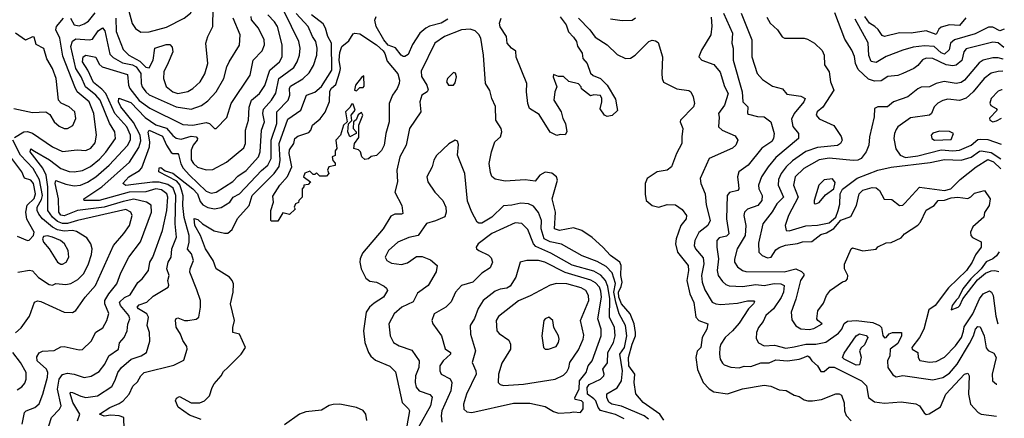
# Model space of a CAD drawing. Extents: x 1552294 to 1694791, y 811929 to 917222.
# Tile 632 of 643: x 1688189 to 1694083, y 893100 to 895486. Entities that reach past the tile are written whole.
import ezdxf

# ---------------------------------------------------------------- set-up
doc = ezdxf.new("R2010")
doc.units = 0

msp = doc.modelspace()

# ---------------------------------------------------------------- linework, layer by layer
at = {"layer": '0CON10XD'}
for points in [[(1688915, 895412.5), (1688965, 895413.8), (1689068, 895442), (1689173.9, 895496.1), (1689212.5, 895525), (1689275, 895641.4), (1689290.8, 895685), (1689296.5, 895725), (1689285.4, 895745.4), (1689215, 895786.4), (1689175, 895795.3), (1689048, 895765), (1688946.2, 895715), (1688912.6, 895707.4), (1688886.4, 895693.6), (1688857.5, 895645), (1688839.1, 895595), (1688839.7, 895545), (1688863.3, 895463.3), (1688883.2, 895433.2), (1688915, 895412.5)], [(1688364, 893055), (1688379.7, 893105), (1688427.7, 893155), (1688437.2, 893175), (1688415.4, 893275), (1688424.6, 893335.3), (1688445, 893362.5), (1688475, 893370), (1688516.2, 893365), (1688575, 893344.6), (1688617.8, 893352.2), (1688665, 893381.1), (1688698.5, 893425), (1688722.1, 893475), (1688780, 893515), (1688787.3, 893552.7), (1688815, 893584.3), (1688832.5, 893625), (1688837, 893663), (1688848.7, 893695), (1688843.4, 893715), (1688792.4, 893775), (1688787.2, 893795), (1688817.2, 893822.8), (1688851, 893839), (1688896.2, 893913.8), (1688922.5, 893935), (1688960.9, 893985), (1688968, 894035), (1688985.2, 894064.8), (1689044.4, 894225.6), (1689070, 894345), (1689075.4, 894425), (1689069.4, 894445), (1689038.9, 894468.9), (1689005, 894473.6), (1688945, 894456.7), (1688845, 894453.2), (1688665, 894404.4), (1688583.5, 894403.5), (1688574.2, 894405), (1688572.3, 894415), (1688680.8, 894485), (1688846.6, 894633.4), (1688901.5, 894721.5), (1688915, 894761.2), (1688909.7, 894795), (1688871.1, 894871.1), (1688794.5, 894965), (1688781, 894995), (1688782.7, 895017.3), (1688855, 894990.3), (1688940.6, 894900.6), (1689005, 894857.2), (1689067.6, 894837.6), (1689105, 894792.3), (1689126.5, 894776.5), (1689155, 894770.4), (1689215, 894788.9), (1689245.5, 894785), (1689253.3, 894775), (1689251.4, 894765), (1689228.4, 894735), (1689214.7, 894704.7), (1689215, 894647.1), (1689229.7, 894625), (1689254.5, 894604.5), (1689305, 894588.2), (1689345, 894590), (1689426.6, 894633.4), (1689530.8, 894719.3), (1689540, 894745), (1689541.7, 894825), (1689559.1, 894885), (1689563.2, 894963.2), (1689576, 895004), (1689625, 895045.4), (1689657.4, 895092.6), (1689686.7, 895185), (1689745.3, 895235), (1689760.6, 895265), (1689760.3, 895335), (1689732, 895445), (1689715, 895473.4), (1689674.2, 895515)], [(1688535.4, 893085), (1688549.6, 893125), (1688507.8, 893195), (1688490.8, 893249.2), (1688493.5, 893256.5), (1688505, 893255.3), (1688555, 893232.1), (1688585, 893225.9), (1688655, 893234.1), (1688740, 893290), (1688761, 893329), (1688777.5, 893375), (1688798.6, 893405), (1688856.2, 893455), (1688915.5, 893475), (1688947.3, 893495), (1688968.3, 893561.7), (1688966.2, 893613.8), (1688952.8, 893655), (1688960, 893705), (1688950, 893725), (1688900.9, 893755), (1688893.3, 893766.7), (1688905, 893780), (1688950.8, 893795), (1688988.8, 893831.2), (1689077.8, 893885), (1689082.7, 893897.3), (1689075.2, 893925), (1689084.7, 893955), (1689069.7, 893995), (1689078.9, 894035), (1689095.3, 894065), (1689100.3, 894115), (1689128, 894185), (1689120.5, 894265), (1689123.3, 894435), (1689107.5, 894477.5), (1689075, 894500.6), (1689025, 894513.9), (1688985, 894514.6), (1688870, 894500), (1688824, 894494), (1688806.2, 894505), (1688843.1, 894545), (1688907.1, 894582.9), (1688921, 894599), (1688965.8, 894725), (1688967.6, 894755), (1688957.7, 894812.3), (1688965, 894824.5), (1689045, 894788.5), (1689067.5, 894735), (1689095, 894692.3), (1689105, 894684.7), (1689135, 894686), (1689140, 894680), (1689153.6, 894623.6), (1689168.3, 894598.3), (1689205.2, 894555), (1689305, 894460.9), (1689335, 894448.4), (1689365, 894454.2), (1689465, 894518.9), (1689495, 894549), (1689545, 894584.3), (1689618.3, 894665), (1689629.4, 894695), (1689635.8, 894825), (1689655.2, 894875), (1689645.2, 894925), (1689649.2, 894950.8), (1689696.5, 895005), (1689722.4, 895047.6), (1689739.8, 895135), (1689829.5, 895200.5), (1689850.8, 895235), (1689864.2, 895275), (1689868.1, 895315), (1689860.8, 895355), (1689772, 895535)], [(1688492.4, 895495), (1688515.5, 895455), (1688545, 895450.4), (1688575, 895460.9), (1688602, 895478), (1688641.6, 895528.4)], [(1688814.5, 893035), (1688812.9, 893105), (1688785, 893115.8), (1688735, 893118.9), (1688695, 893113.8), (1688666.7, 893125), (1688728.5, 893165), (1688785, 893188.2), (1688809.1, 893205), (1688843.6, 893245), (1688866.2, 893293.8), (1688895, 893319.2), (1688914.3, 893355), (1688934, 893375), (1689112, 893418), (1689172, 893448), (1689190.9, 893515), (1689190, 893530), (1689165.3, 893565.3), (1689152.1, 893605), (1689125.6, 893645.6), (1689121.9, 893688.1), (1689125, 893697.5), (1689135, 893700.9), (1689175, 893685.5), (1689195, 893685.5), (1689245, 893693.3), (1689260.6, 893705), (1689271.9, 893765), (1689271.1, 893805), (1689248.9, 893868.9), (1689207.7, 893975), (1689208.9, 893995), (1689229.4, 894045), (1689216.8, 894085), (1689192.9, 894112.9), (1689204.1, 894155), (1689203.3, 894195), (1689172.9, 894302.9), (1689165.7, 894375), (1689167.1, 894432.9), (1689158, 894468), (1689147.3, 894497.3), (1689129.9, 894519.9), (1689021.9, 894575), (1689025, 894600), (1689035, 894601.2), (1689060.8, 894580.8), (1689105, 894568.2), (1689225, 894473.4), (1689252.7, 894445), (1689268.7, 894398.7), (1689285, 894377.6), (1689315, 894362.3), (1689355.9, 894354.1), (1689395, 894361.4), (1689446.2, 894393.9), (1689466.8, 894423.2), (1689504.6, 894445), (1689637.1, 894582.9), (1689673.6, 894616.4), (1689694.8, 894655), (1689695.4, 894765), (1689727.6, 894865), (1689728, 894935), (1689796.2, 895005), (1689805.7, 895035), (1689804.1, 895075), (1689811.1, 895088.9), (1689885, 895131.6), (1689922.4, 895167.6), (1689947.4, 895212.6), (1689967.2, 895275), (1689969.8, 895315), (1689961.1, 895355), (1689941.9, 895385), (1689916.3, 895446.3), (1689845, 895522.9)], [(1688764.1, 895495), (1688767, 895415), (1688808.2, 895308.2), (1688843.1, 895273.1), (1688908, 895238), (1688945, 895203.1), (1688965, 895197.7), (1688988.7, 895245), (1688998.1, 895315), (1689065, 895337.5), (1689087.3, 895337.3), (1689101.2, 895321.2), (1689105.5, 895295), (1689078.9, 895228.9), (1689052.4, 895175), (1689049.3, 895135), (1689066.9, 895086.9), (1689105, 895054.8), (1689135, 895044.3), (1689195, 895057.6), (1689225.9, 895074.1), (1689269.6, 895115), (1689296.7, 895163.3), (1689314.7, 895225), (1689302.5, 895345), (1689314.5, 895385), (1689344.7, 895445.3), (1689348.1, 895555)], [(1689275, 893093.1), (1689205, 893119.2), (1689138.1, 893168.1), (1689122.5, 893205), (1689128.3, 893221.7), (1689145, 893230.4), (1689215, 893192.7), (1689267.1, 893192.9), (1689295, 893204.3), (1689325.6, 893235), (1689340.5, 893285), (1689354.1, 893305.9), (1689395.4, 893354.6), (1689409.1, 893380.9), (1689436, 893405), (1689515, 893484), (1689540, 893525), (1689504.3, 893604.3), (1689464.3, 893614.3), (1689464.6, 893645), (1689474.4, 893685), (1689450.4, 893785), (1689466.7, 893855), (1689469.4, 893905), (1689461.9, 893925), (1689444.3, 893945), (1689365, 893995.8), (1689346.4, 894045), (1689300.7, 894115), (1689270.8, 894195), (1689237.6, 894255), (1689234.1, 894295.9), (1689255, 894290.6), (1689282.5, 894265), (1689352.8, 894222.8), (1689415, 894208), (1689435, 894208.8), (1689460.1, 894229.9), (1689493.5, 894296.5), (1689562.4, 894375), (1689580.2, 894435), (1689663.4, 894516.6), (1689712.8, 894565), (1689743.1, 894606.9), (1689749, 894645), (1689741.8, 894745), (1689795, 894891.8), (1689872.7, 894945), (1689905, 895034.6), (1689955, 895052.8), (1689995, 895086.3), (1690057.2, 895185), (1690055.8, 895345), (1690032.8, 895385), (1690020.2, 895435), (1690005, 895461.6), (1689936.5, 895515)], [(1692401.4, 895525), (1692456.5, 895405), (1692452, 895345), (1692459.4, 895315), (1692459.5, 895245), (1692513.5, 895055), (1692516.9, 894995), (1692547.8, 894965), (1692545.7, 894925.7), (1692550.9, 894920.9), (1692605, 894907.3), (1692645, 894904.5), (1692685.4, 894875.4), (1692704.6, 894805), (1692701.3, 894775), (1692692.2, 894757.7), (1692632.2, 894717.8), (1692549.1, 894615), (1692494.5, 894575), (1692486.4, 894545), (1692491.4, 894495), (1692492.9, 894475), (1692487.5, 894465), (1692438.5, 894451.5), (1692424.6, 894435), (1692419.2, 894295), (1692434, 894205), (1692419.2, 894190.8), (1692375, 894180.4), (1692362.3, 894165), (1692361.2, 894125), (1692371, 894055), (1692363.8, 893985), (1692370.8, 893955), (1692395, 893919.2), (1692415, 893902), (1692435, 893894.2), (1692515, 893889.5), (1692595, 893902), (1692645, 893895.2), (1692705, 893907.5), (1692745.2, 893905.2), (1692764.4, 893895), (1692761.9, 893855), (1692746.8, 893823.2), (1692700.3, 893755), (1692655.4, 893715), (1692639.7, 893680.3), (1692612.4, 893645), (1692600, 893615), (1692598.3, 893578.3), (1692611.7, 893551.7), (1692644.7, 893534.7), (1692707.8, 893537.8), (1692775, 893521.2), (1692825, 893529.1), (1692895, 893544.8), (1692955.2, 893544.8), (1693015, 893555.9), (1693089.9, 893610.1), (1693110, 893635), (1693125, 893668.9), (1693145, 893682.7), (1693196.1, 893686.1), (1693295, 893673.3), (1693335, 893656.7), (1693348.2, 893645), (1693356.6, 893596.6), (1693365, 893583.1), (1693375, 893583.3), (1693394.4, 893605.6), (1693414.2, 893615), (1693468.1, 893615), (1693467.6, 893595), (1693445, 893549.1), (1693398.6, 893515), (1693397.3, 893475), (1693383.1, 893445), (1693386.2, 893405), (1693415, 893360.6), (1693435, 893349.1), (1693475, 893356.2), (1693655, 893331.4), (1693715, 893343.9), (1693755, 893371.4), (1693800.2, 893425), (1693875, 893548.7), (1693898.5, 893595), (1693909.7, 893635), (1693925, 893649.2), (1693937.2, 893647.2), (1693962.1, 893595), (1693973.3, 893523.3), (1693986.7, 893506.7), (1694020.6, 893490.6), (1694033.5, 893465), (1694010.4, 893365), (1694012.9, 893325), (1694036.7, 893305), (1694038.4, 893304.7)], [(1692507.5, 895525), (1692570.9, 895365), (1692572.3, 895265), (1692604.1, 895164.1), (1692635, 895127.8), (1692695, 895087.8), (1692755, 895072.9), (1692780.4, 895040.4), (1692865, 895029.3), (1692890, 895015), (1692882, 894995), (1692825.2, 894925), (1692808.9, 894891.1), (1692817.6, 894847.6), (1692850, 894805), (1692850.5, 894775), (1692715, 894660.9), (1692668.6, 894605), (1692629.7, 894545), (1692611.6, 894495), (1692614.1, 894475), (1692633.8, 894433.8), (1692631.1, 894405), (1692607.1, 894375), (1692545, 894352.4), (1692527.2, 894335), (1692522.8, 894315), (1692534.8, 894255), (1692530.9, 894195), (1692483.6, 894115), (1692466.8, 894053.2), (1692468.7, 894035), (1692485, 894007.9), (1692515, 893985.9), (1692535, 893979.5), (1692765, 893976.6), (1692835, 893995.7), (1692869, 893979), (1692881.8, 893965), (1692882.5, 893955), (1692863.2, 893925), (1692835.8, 893814.2), (1692806.5, 893735), (1692810.7, 893690.7), (1692833.9, 893653.9), (1692865, 893636.2), (1692915, 893631.9), (1692941.9, 893638.1), (1692993.3, 893665), (1692966, 893685), (1692961.4, 893695), (1692965.7, 893744.3), (1692999.5, 893790.5), (1693018.8, 893835), (1693041.8, 893868.2), (1693115, 893917.1), (1693135, 893924.2), (1693144.2, 893935), (1693145.6, 893955), (1693126.5, 893995), (1693126.2, 894023.8), (1693166.2, 894115), (1693175, 894120), (1693235, 894102.5), (1693315, 894113.3), (1693325, 894126.2), (1693375, 894150), (1693405, 894152.9), (1693465, 894181.4), (1693484.7, 894205.3), (1693565, 894256.6), (1693581.7, 894275), (1693615, 894346.4), (1693662.5, 894375), (1693687.5, 894405), (1693725, 894405.6), (1693765, 894419.5), (1693803.8, 894423.8), (1693865, 894416.2), (1693882.9, 894427.1), (1693905, 894447.5), (1693965, 894463.3), (1693998.8, 894415), (1693992, 894375), (1693965, 894332.5), (1693960, 894305), (1693894.4, 894245.6), (1693880, 894215), (1693882, 894195), (1693893, 894183), (1693945, 894156.7), (1693943.8, 894125), (1693910.4, 894079.6), (1693891.2, 894035), (1693855.6, 893985), (1693748.4, 893881.6), (1693669.3, 893775), (1693631, 893749), (1693601.9, 893635), (1693575.5, 893584.5), (1693529.1, 893525), (1693530.6, 893515), (1693564.7, 893494.7), (1693566.4, 893465), (1693576.7, 893446.7), (1693635, 893435.7), (1693675, 893441.2), (1693725, 893466.7), (1693790.5, 893535), (1693826.9, 893585), (1693838.1, 893621.9), (1693842.9, 893647.1), (1693894.1, 893725), (1693935, 893815.5), (1693956.2, 893845), (1693993.3, 893863.3), (1694006.1, 893856.1), (1694015.8, 893835.8), (1694031, 893711), (1694044, 893666.9)], [(1694078.9, 895320), (1694045, 895347.5), (1694015, 895352.6), (1693855, 895311.8), (1693840, 895295), (1693827.7, 895242.3), (1693795, 895213.3), (1693775, 895210.2), (1693735, 895216.1), (1693655, 895254.8), (1693615, 895256.7), (1693593.2, 895246.8), (1693565, 895212.9), (1693540.8, 895195), (1693476, 895165), (1693445, 895152.9), (1693385, 895146.2), (1693345, 895119.7), (1693305, 895117.6), (1693270.7, 895130.7), (1693208, 895188), (1693191.3, 895225), (1693185.9, 895265.9), (1693170.5, 895305), (1693129.1, 895369.1), (1693067.4, 895527.4)], [(1688158.4, 894781.6), (1688215, 894814.2), (1688235, 894817.3), (1688266.9, 894806.9), (1688385, 894725.7), (1688445, 894697.8), (1688533.4, 894706.6), (1688585, 894704), (1688615, 894716.8), (1688640.6, 894749.4), (1688649.5, 894795), (1688633.8, 894925), (1688605, 894994.7), (1688534.2, 895054.2), (1688519, 895085), (1688448.2, 895268.2), (1688430.3, 895375), (1688406.2, 895425), (1688409.5, 895445), (1688451.8, 895495)], [(1688165, 893611.8), (1688198.1, 893641.9), (1688247.8, 893712.2), (1688278, 893795), (1688295, 893802.9), (1688315, 893799.1), (1688455, 893735.4), (1688505, 893732.9), (1688525, 893745.7), (1688580.7, 893825), (1688643.1, 893895), (1688750.9, 894135), (1688813.5, 894206.5), (1688846.6, 894255), (1688863.1, 894315), (1688854.5, 894335), (1688825, 894350.7), (1688535, 894285.4), (1688475, 894266.6), (1688445, 894266.3), (1688415, 894277.9), (1688386, 894305), (1688358, 894345), (1688357.3, 894485), (1688347.4, 894555), (1688327.7, 894597.7), (1688252.4, 894695), (1688255, 894714.2), (1688278.8, 894698.8), (1688367.4, 894647.4), (1688435.2, 894595.2), (1688485, 894578.3), (1688515, 894575.6), (1688565, 894583.4), (1688612.3, 894607.7), (1688667.6, 894652.4), (1688705, 894694.2), (1688762.2, 894775), (1688759.7, 894815), (1688727.8, 894867.8), (1688670.2, 895005), (1688645.1, 895035.1), (1688584.1, 895084.1), (1688557.1, 895145), (1688525.4, 895195), (1688494.9, 895325), (1688505, 895357.7), (1688525, 895371), (1688605, 895366.6), (1688625, 895370.8), (1688659.8, 895420.2), (1688685, 895437.7), (1688699.2, 895419.2), (1688729.6, 895279.6), (1688749.7, 895259.7), (1688805, 895228.4), (1688865, 895216.1), (1688885.6, 895205), (1688914.5, 895165), (1688916.8, 895105), (1688923.3, 895085), (1688945, 895053.8), (1688965, 895037.1), (1689125.2, 894965.2), (1689215, 894950), (1689277.3, 894972.7), (1689315, 895000.9), (1689366.1, 895055), (1689412.1, 895135), (1689429.1, 895205), (1689442.5, 895235), (1689505.9, 895334.1), (1689508, 895395), (1689466.7, 895495)], [(1688807.8, 894397.8), (1688695, 894363.8), (1688535, 894344.8), (1688455, 894312.7), (1688435, 894316.4), (1688423.9, 894335), (1688421, 894415), (1688400.8, 894505), (1688405, 894523.6), (1688465, 894501.5), (1688515, 894491.5), (1688553.8, 894496.2), (1688595, 894513.8), (1688645, 894546.4), (1688725, 894614.8), (1688835, 894732.9), (1688852.2, 894767.8), (1688852.4, 894795), (1688830.5, 894845), (1688758.7, 894925), (1688705, 895043.9), (1688681.5, 895071.5), (1688631, 895111), (1688596.6, 895185), (1688565.8, 895235), (1688569.7, 895265), (1688585, 895273.1), (1688645, 895261.2), (1688665, 895220.5), (1688683.1, 895205), (1688835, 895158.8), (1688839.6, 895095), (1688849.1, 895075), (1688905, 895003.4), (1688967.6, 894957.6), (1689165, 894859.4), (1689225, 894855.5), (1689305, 894871.2), (1689324.5, 894864.5), (1689355, 894835.6), (1689365, 894835.6), (1689429.7, 894900.3), (1689454.4, 894985.6), (1689569.2, 895155), (1689587.5, 895245), (1689640.5, 895300.5), (1689654.1, 895335), (1689652.9, 895365), (1689618.4, 895435), (1689577.2, 895485), (1689575.3, 895505)], [(1690751, 895489), (1690711.8, 895465), (1690643, 895447), (1690619.4, 895435), (1690585, 895406.7), (1690541.4, 895338.6), (1690515, 895277.1), (1690495, 895265.6), (1690485, 895266.9), (1690471.9, 895275), (1690438.2, 895318.2), (1690394.7, 895334.7), (1690368.9, 895365), (1690322.5, 895445), (1690315.8, 895484.2), (1690322.5, 895505)], [(1691425, 895504.2), (1691459.2, 895455), (1691473.8, 895413.8), (1691505, 895382.5), (1691522.5, 895355), (1691528.3, 895328.3), (1691555, 895286.2), (1691560, 895255), (1691586.7, 895225), (1691606.8, 895166.8), (1691621.7, 895151.7), (1691666.2, 895135), (1691706.2, 895095), (1691755, 895010), (1691762.5, 894965), (1691767, 894943), (1691735, 894912.5), (1691705, 894907.5), (1691690, 894915), (1691663.6, 894953.6), (1691673.3, 894995), (1691673.3, 895015), (1691665, 895032.5), (1691625, 895037.5), (1691605, 895030), (1691551.7, 895071.7), (1691550, 895085), (1691535, 895102.5), (1691476.4, 895116.4), (1691445, 895146.2), (1691415, 895146.7), (1691385, 895157.5), (1691383.3, 895145), (1691404, 895085), (1691392.5, 895055), (1691386.7, 895005), (1691430, 894935), (1691440, 894895), (1691456.7, 894865), (1691463.3, 894815), (1691455, 894797.5), (1691425, 894800), (1691405, 894793.8), (1691365, 894814), (1691299.1, 894919.1), (1691240, 894955), (1691230, 894985), (1691222.5, 895055), (1691224, 895105), (1691161.7, 895261.7), (1691158.8, 895298.8), (1691133.8, 895315), (1691107.5, 895345), (1691103.3, 895385), (1691065, 895443.8), (1691061.5, 895465), (1691071.1, 895495)], [(1691533.3, 895495), (1691601.6, 895425), (1691632.8, 895382.8), (1691705, 895335.5), (1691765, 895278.5), (1691815, 895253.5), (1691845, 895257.1), (1691872.5, 895275), (1691955, 895355.8), (1691975.9, 895364.1), (1691995, 895360.8), (1692010.3, 895350.3), (1692035.8, 895264.2), (1692032.5, 895165), (1692034.2, 895135), (1692042.7, 895112.7), (1692121.8, 895071.8), (1692195, 895062.5), (1692206.2, 895055), (1692220, 895025), (1692227.5, 894985), (1692222.5, 894965), (1692144.4, 894885), (1692143.1, 894875), (1692159.2, 894835), (1692151.9, 894785), (1692152, 894745), (1692120, 894685), (1692090, 894605), (1692065, 894585.4), (1692005, 894576.6), (1691944.4, 894535.6), (1691933.3, 894506.7), (1691932.4, 894442.4), (1691939.1, 894405), (1691974.6, 894375), (1692015, 894364.1), (1692065, 894379.5), (1692115, 894378.1), (1692155, 894350.7), (1692180.5, 894315), (1692178.4, 894295), (1692146.4, 894255), (1692117.6, 894175), (1692113.7, 894145), (1692126.5, 894095), (1692190.6, 894015), (1692192.9, 893985), (1692182.1, 893925), (1692201.1, 893845), (1692224.4, 893794.4), (1692236.3, 893706.4), (1692255, 893686.2), (1692308.9, 893665), (1692302.5, 893635), (1692274.7, 893585), (1692266.8, 893525), (1692245, 893502), (1692236.2, 893465), (1692247.1, 893392.9), (1692279.3, 893315), (1692316, 893276), (1692345, 893258), (1692425, 893246.7), (1692515, 893276.9), (1692645, 893299.5), (1692685, 893292.5), (1692735, 893271.5), (1692776.2, 893266.2), (1692825, 893239.4), (1692855, 893231.1), (1692885, 893210.9), (1692906, 893206), (1692935, 893204.1), (1692987.9, 893212.1), (1693075, 893246.7), (1693095, 893246.7), (1693108.3, 893238.3), (1693125, 893192.5), (1693126.7, 893145), (1693136.6, 893116.6), (1693165.8, 893085)], [(1691725, 895492.1), (1691795, 895481.5), (1691855, 895483.8), (1691875, 895496.7)], [(1692327.8, 895502.2), (1692333, 895447), (1692326.6, 895395), (1692270.9, 895305), (1692254.5, 895264.5), (1692272, 895245), (1692345, 895217.9), (1692382.4, 895172.4), (1692407.5, 895087.5), (1692429.7, 895045), (1692408.3, 894975), (1692372, 894925), (1692376.3, 894903.7), (1692372.9, 894845), (1692394.7, 894824.8), (1692470.8, 894790.8), (1692487.3, 894765), (1692475.5, 894735), (1692455, 894717.8), (1692316.5, 894655), (1692262.2, 894535), (1692265.4, 894505), (1692292.4, 894445), (1692297.9, 894377.9), (1692321.4, 894285), (1692307.8, 894255), (1692255, 894213.6), (1692230, 894165), (1692226.9, 894135), (1692234.8, 894114.8), (1692280.4, 894060.4), (1692284.1, 894025.9), (1692271.1, 893955), (1692273.3, 893915), (1692289.4, 893869.4), (1692335, 893796.5), (1692355.2, 893785.2), (1692385, 893781.9), (1692485, 893789.3), (1692545, 893803.3), (1692584.2, 893804.2), (1692588.2, 893798.2), (1692582.2, 893785), (1692550.8, 893755), (1692495, 893670), (1692456.7, 893625), (1692411.2, 893585), (1692386.4, 893543.6), (1692379.6, 893525), (1692378.2, 893485), (1692382.5, 893455), (1692395, 893430), (1692405, 893420.9), (1692445, 893407.1), (1692495, 893403.4), (1692525, 893413.1), (1692565, 893410.5), (1692625, 893431.6), (1692675, 893432.5), (1692715, 893451.3), (1692785, 893443.8), (1692855, 893454.8), (1692881.8, 893465), (1692905, 893474.1), (1692915, 893468.9), (1692930.6, 893445), (1692964.1, 893415), (1692985, 893380), (1693005, 893381.4), (1693035, 893406.2), (1693065, 893406.8), (1693227.9, 893325), (1693257, 893295), (1693270, 893225), (1693305, 893198.2), (1693365, 893192), (1693465, 893200), (1693552.5, 893187.5), (1693575, 893175.5), (1693602.3, 893132.3), (1693615, 893122.8), (1693633.3, 893126.7), (1693700.2, 893169.8), (1693732.8, 893245), (1693844.6, 893365), (1693865, 893370), (1693873.3, 893355), (1693868.6, 893245), (1693879.6, 893185), (1693925.3, 893135.3), (1693945, 893125.5), (1694035.5, 893112.3)], [(1692660.9, 895500.9), (1692680.6, 895465), (1692724.2, 895425), (1692753, 895383), (1692766.1, 895376.1), (1692885, 895375.7), (1692905, 895370.8), (1692945.6, 895345.6), (1692992.7, 895302.7), (1693004, 895275), (1693005.9, 895215.9), (1693034.2, 895175), (1693041.9, 895115), (1693062.7, 895065), (1692997.1, 894962.9), (1692963.1, 894935), (1692955.6, 894915), (1692975, 894892.1), (1693063.3, 894853.3), (1693106.5, 894786.5), (1693112.5, 894765), (1693102.2, 894745), (1693085, 894734.2), (1692965, 894722.1), (1692895, 894696.8), (1692815, 894641.2), (1692776.4, 894605), (1692747.8, 894565), (1692731, 894529), (1692729.7, 894495), (1692762, 894425), (1692721.4, 894385), (1692693.3, 894336.7), (1692637.7, 894265), (1692610.8, 894149.2), (1692614.3, 894094.3), (1692634.1, 894074.1), (1692665, 894060.9), (1692687.5, 894065), (1692715, 894108.1), (1692735, 894123.2), (1692773.2, 894136.8), (1692845, 894146.3), (1692875, 894157.4), (1692931.2, 894158.8), (1692985, 894200), (1693018.7, 894211.4), (1693062.5, 894237.5), (1693105, 894285.8), (1693165, 894308.5), (1693198.6, 894375), (1693213, 894445), (1693235, 894465.3), (1693292.5, 894482.5), (1693315, 894480.5), (1693336.5, 894465), (1693362.9, 894412.9), (1693410.3, 894410.2), (1693455, 894373.8), (1693475, 894375.4), (1693487.5, 894387.5), (1693575, 894484.5), (1693725, 894463.8), (1693761.9, 894475), (1693819.2, 894530.8), (1693915, 894606.6), (1693985, 894649.4), (1694018.9, 894635), (1694061, 894594.3)], [(1694082.7, 895429.8), (1694055, 895419.8), (1694015, 895441.8), (1693988.1, 895441.9), (1693909.2, 895400.8), (1693783.6, 895366.4), (1693760, 895345), (1693753, 895307), (1693725, 895279.3), (1693705, 895287.6), (1693663.5, 895325), (1693605, 895330.8), (1693538, 895322), (1693475, 895303.6), (1693375, 895265.7), (1693315, 895230), (1693286.4, 895236.4), (1693271.2, 895271.2), (1693267.4, 895347.4), (1693189.9, 895489.9)], [(1693852.2, 895497.8), (1693815, 895451.4), (1693755, 895454.8), (1693705, 895441.3), (1693690.2, 895429.8), (1693675, 895397.5), (1693615, 895419.1), (1693525, 895404.8), (1693455, 895408), (1693365, 895386.5), (1693352.1, 895392.1), (1693328.5, 895428.5), (1693306.9, 895445), (1693275, 895464.7), (1693248.3, 895505)], [(1688155, 894954.1), (1688265, 894930), (1688345, 894935.6), (1688369.6, 894919.6), (1688395.6, 894875), (1688425, 894850), (1688454.6, 894834.6), (1688475, 894835.5), (1688506.7, 894853.3), (1688524.6, 894895), (1688518.8, 894935), (1688485.7, 894965.7), (1688437.7, 894987.7), (1688420.6, 895005), (1688407.7, 895135), (1688385.3, 895195), (1688351.2, 895251.2), (1688334.5, 895314.5), (1688288.7, 895338.7), (1688275, 895382.5), (1688265, 895383.3), (1688225, 895363.8), (1688164, 895405)], [(1689735, 894280), (1689695, 894280), (1689692.5, 894285), (1689692, 894345), (1689708, 894395), (1689705, 894430), (1689747.1, 894495), (1689792, 894548), (1689818.6, 894605), (1689802, 894685), (1689805, 894708), (1689829.4, 894745), (1689835.7, 894775), (1689855, 894788.9), (1689919.3, 894810.7), (1689932, 894825), (1689942.5, 894855), (1689986.9, 894893.1), (1690018, 894932), (1690043.3, 894996.7), (1690045, 895058), (1690055, 895076.7), (1690081.9, 895098.1), (1690106, 895175), (1690108.6, 895195), (1690100.8, 895245), (1690105, 895290), (1690116.7, 895325), (1690159.7, 895360.3), (1690185, 895402.5), (1690195, 895406.7), (1690225, 895401.4), (1690325, 895335.6), (1690365, 895300), (1690375.4, 895285), (1690388.2, 895238.2), (1690452, 895162), (1690462.5, 895125), (1690461.2, 895105), (1690448.8, 895075), (1690420.8, 895035), (1690400, 894985), (1690400, 894875), (1690380.8, 894805), (1690370, 894735), (1690355, 894703.8), (1690325, 894673.3), (1690293, 894667), (1690277, 894653), (1690255, 894650), (1690237.5, 894665), (1690230, 894695), (1690216.7, 894706.7), (1690190, 894715), (1690193.3, 894745), (1690219.3, 894780.7), (1690218.8, 894855), (1690242.5, 894915), (1690235, 894930), (1690215, 894916.7), (1690202.5, 894887.5), (1690187.5, 894875), (1690186.2, 894835), (1690202.5, 894815), (1690202.5, 894805), (1690165, 894786.2), (1690154, 894815), (1690157, 894863), (1690177.5, 894882.5), (1690173.8, 894915), (1690196.7, 894945), (1690185, 894980), (1690175, 894980), (1690168, 894962), (1690140, 894935), (1690150, 894875), (1690127.5, 894855), (1690110, 894795), (1690081.2, 894765), (1690087.5, 894715), (1690078.3, 894701.7), (1690077, 894673), (1690060, 894665), (1690063, 894643), (1690077, 894627), (1690077, 894613), (1690040, 894605), (1690032.5, 894585), (1690040, 894565), (1690025, 894550), (1689985, 894550), (1689965, 894570), (1689955, 894560), (1689945, 894560), (1689925, 894580), (1689895, 894567.5), (1689887.5, 894545), (1689930, 894515), (1689915, 894500), (1689890, 894495), (1689890, 894485), (1689880, 894475), (1689880, 894425), (1689860, 894405), (1689858.3, 894391.7), (1689840, 894385), (1689832.5, 894365), (1689838.3, 894351.7), (1689805, 894320), (1689765, 894330), (1689735, 894280)], [(1692045, 893089.3), (1692021.2, 893125), (1691920.4, 893195), (1691876.9, 893246.9), (1691868.2, 893315), (1691871, 893365), (1691836, 893415), (1691832.7, 893465), (1691854.4, 893545), (1691874.9, 893595), (1691875.1, 893615), (1691866.7, 893666.7), (1691843.4, 893725), (1691790.9, 893785), (1691775, 893824.7), (1691772.7, 893855), (1691790.2, 893889.8), (1691794.4, 893914.4), (1691787, 893955), (1691789.8, 894015), (1691782.2, 894035), (1691725.8, 894075), (1691680.3, 894125), (1691615, 894181.8), (1691553.3, 894225), (1691505, 894240.2), (1691420, 894225), (1691390.4, 894235), (1691396.6, 894335), (1691376.1, 894415), (1691409.2, 894525), (1691402.7, 894545), (1691375, 894567.9), (1691335, 894573.5), (1691302.3, 894555), (1691275, 894520.5), (1691215, 894526.9), (1691095, 894520.6), (1691035, 894531.4), (1691015, 894548.8), (1691007.3, 894572.7), (1691000, 894625), (1691012.9, 894695), (1691032.5, 894755), (1691068, 894785), (1691075.8, 894815), (1691070.6, 894835), (1691039.2, 894885), (1691037.4, 894967.4), (1691015.4, 895015.4), (1691002.8, 895062.8), (1690977.5, 895105), (1690964.7, 895274.7), (1690949.6, 895375), (1690937.9, 895397.9), (1690915, 895418.9), (1690885, 895430), (1690834.2, 895425.8), (1690732.5, 895385), (1690674.8, 895345.2), (1690591.6, 895178.4), (1690595, 895146.7), (1690626.1, 895095), (1690634.4, 895065.6), (1690628.8, 895055), (1690595.5, 895034.5), (1690584.6, 894995.4), (1690589.5, 894935), (1690555.6, 894885), (1690521.8, 894835), (1690502.1, 894735), (1690464.7, 894665), (1690446.4, 894586.4), (1690450, 894515), (1690435.6, 894455), (1690475.6, 894375), (1690482.9, 894327.1), (1690475, 894321.9), (1690435, 894322.7), (1690410, 894310), (1690365.5, 894235), (1690241.1, 894088.9), (1690226.3, 894055), (1690224.2, 894034.2), (1690232.7, 893995), (1690260.2, 893940.2), (1690285, 893921.3), (1690324.6, 893914.6), (1690371.5, 893891.5), (1690385, 893880), (1690390, 893865), (1690367.1, 893825), (1690310.5, 893789.5), (1690283.1, 893765), (1690263.2, 893735), (1690247.1, 893625), (1690255, 893553.8), (1690276.1, 893495), (1690291.7, 893471.7), (1690318.6, 893448.6), (1690405, 893412.5), (1690439.5, 893379.5), (1690478.4, 893195), (1690516.9, 893156.9), (1690521.8, 893145), (1690505.9, 893055)], [(1694076.4, 895249.9), (1694075, 895250.7), (1694045, 895258.4), (1694015, 895257.5), (1693956.6, 895243.4), (1693932.1, 895227.9), (1693845, 895125.3), (1693825, 895111.1), (1693795, 895104.3), (1693723.7, 895116.3), (1693675, 895104.4), (1693635, 895084.6), (1693585, 895082.1), (1693565, 895072.9), (1693505, 895025.3), (1693465, 895010.4), (1693420, 894995), (1693383.3, 894965), (1693325, 894965.5), (1693306, 894955), (1693304.4, 894905), (1693275.4, 894785), (1693272.7, 894735), (1693255.5, 894695), (1693225.2, 894654.8), (1693205, 894645.3), (1693177.3, 894642.7), (1693035, 894656.8), (1692975, 894647.7), (1692882.7, 894595), (1692830.8, 894545), (1692820.3, 894495), (1692849.8, 894425), (1692790.5, 894315), (1692771.8, 894255), (1692777.5, 894225), (1692795, 894222.4), (1692895, 894252.2), (1692965, 894255.6), (1693035, 894271.1), (1693074.9, 894305), (1693088.5, 894345), (1693097.7, 894382.3), (1693099.7, 894445), (1693115, 894472.5), (1693201.5, 894538.5), (1693324.7, 894585.3), (1693405, 894604.3), (1693638.6, 894631.4), (1693725, 894650), (1693825, 894646.2), (1693885, 894663.6), (1693935, 894700), (1693945, 894700.5), (1694005, 894690.8), (1694061.7, 894653.7)], [(1690785, 895094.2), (1690795, 895107.5), (1690804, 895145), (1690796.8, 895166.8), (1690785, 895171.2), (1690749.2, 895135), (1690743.1, 895115), (1690756.7, 895095), (1690785, 895094.2)], [(1694073.9, 895178.7), (1694045, 895177.3), (1694005, 895166.5), (1693961.8, 895135), (1693896, 895054), (1693855, 895017.1), (1693815, 895002.5), (1693745, 895010.9), (1693715, 895003.1), (1693685, 894987.1), (1693662.7, 894965), (1693646.9, 894925), (1693635, 894915.6), (1693520.4, 894899.6), (1693445.6, 894845), (1693435, 894829.4), (1693424.7, 894805), (1693421.8, 894775), (1693434.1, 894714.1), (1693458.9, 894675), (1693492.2, 894662.2), (1693565, 894671.3), (1693705, 894707), (1693775, 894701.6), (1693815.1, 894704.9), (1693884.7, 894735), (1693925, 894768.5), (1693941.7, 894771.7), (1693985, 894770.2), (1694062.9, 894741.8)], [(1690205, 895060), (1690225, 895080), (1690245, 895080), (1690251.7, 895088.3), (1690250, 895150), (1690235, 895140), (1690200, 895095), (1690192.5, 895065), (1690205, 895060)], [(1694070.1, 895067.2), (1694065, 895067.1), (1694045, 895059.2), (1694004.4, 895015), (1693996.2, 894986.2), (1694002, 894972), (1694033.3, 894955), (1694040, 894945), (1693995, 894896.7), (1693996.2, 894885), (1694015, 894876), (1694035, 894882), (1694064.9, 894896.7)], [(1693665, 894766), (1693765, 894770), (1693778.1, 894805), (1693755, 894817.8), (1693695, 894818.2), (1693655, 894806.9), (1693644, 894795), (1693648.8, 894775), (1693665, 894766)], [(1688175, 894190), (1688235.8, 894164.2), (1688245, 894166.2), (1688271.2, 894195), (1688276.2, 894215), (1688231.6, 894291.6), (1688225.7, 894334.3), (1688234.7, 894375.3), (1688275, 894415.5), (1688284.1, 894445), (1688272, 894505), (1688255, 894525.6), (1688218.7, 894538.7), (1688203, 894575), (1688045, 894783.1)], [(1688177.8, 893975), (1688247.7, 893987.7), (1688265, 893982.4), (1688302.8, 893942.8), (1688365, 893900.6), (1688385, 893898.2), (1688405, 893906.5), (1688465, 893900.6), (1688495, 893907.6), (1688537.7, 893932.3), (1688572.3, 893967.7), (1688601.6, 894025), (1688619.6, 894080.4), (1688622.7, 894115), (1688615.4, 894145), (1688590.4, 894180.4), (1688528.6, 894218.6), (1688505, 894225.4), (1688455, 894221.5), (1688415, 894228.8), (1688385, 894244), (1688325.6, 894295), (1688302.9, 894322.9), (1688294.5, 894344.5), (1688294.5, 894365), (1688319.6, 894410.4), (1688325.5, 894435), (1688308.7, 894528.7), (1688269.3, 894595), (1688193.9, 894675), (1688147.8, 894765)], [(1691952.2, 893095), (1691927.9, 893115), (1691792.3, 893172.3), (1691733.1, 893185), (1691715, 893198), (1691703.6, 893225), (1691702.9, 893247.1), (1691765, 893283.3), (1691791.9, 893325), (1691797.6, 893385), (1691781.6, 893485), (1691809.7, 893525), (1691824.2, 893595), (1691815.2, 893655), (1691777.6, 893725), (1691756.6, 893795), (1691744.7, 893855), (1691756.4, 893906.4), (1691735, 893971.3), (1691699.3, 894009.3), (1691645, 894039.2), (1691555, 894073.1), (1691432.5, 894142.5), (1691365, 894156.7), (1691328.6, 894175), (1691311.3, 894235), (1691312.8, 894285), (1691295, 894332.5), (1691265, 894369.5), (1691233.8, 894383.8), (1691188.1, 894388.1), (1691135, 894375.6), (1691085, 894372.2), (1691015.3, 894305), (1690955, 894269.3), (1690937.9, 894267.9), (1690928.2, 894275), (1690895.5, 894335), (1690869.8, 894399.8), (1690853.8, 894565), (1690809.4, 894675), (1690815, 894740), (1690809.2, 894759.2), (1690796.1, 894766.1), (1690757, 894743), (1690685, 894674.2), (1690667.5, 894645), (1690658, 894605), (1690627.1, 894545), (1690632.5, 894515), (1690674.2, 894455), (1690721.4, 894405), (1690740, 894365), (1690742.9, 894335), (1690733.4, 894306.6), (1690677.1, 894282.9), (1690625, 894266.9), (1690575, 894194.8), (1690517.8, 894182.3), (1690451.8, 894155), (1690396.5, 894105), (1690377.5, 894065), (1690386, 894045), (1690415, 894028.2), (1690475, 894020.9), (1690509.5, 894030.5), (1690565, 894068.1), (1690598, 894068), (1690648.5, 894048.5), (1690688.6, 894015), (1690682.6, 893977.4), (1690634.7, 893895), (1690571.2, 893848.8), (1690545, 893797.7), (1690477.3, 893765), (1690431.1, 893725), (1690397.9, 893665), (1690406.9, 893595), (1690427.1, 893555), (1690460, 893535), (1690537.4, 893507.4), (1690581.1, 893445), (1690578.6, 893405), (1690557.5, 893355), (1690556.8, 893315), (1690563.2, 893286.8), (1690581.1, 893265), (1690643.8, 893243.8), (1690657.8, 893227.7), (1690649.1, 893175), (1690575, 893042.5)], [(1692955, 894383.8), (1692975, 894393.2), (1693012.1, 894437.9), (1693062.4, 894475), (1693071.1, 894511.1), (1693055, 894534.4), (1693005, 894527.5), (1692971.9, 894495), (1692943.6, 894405), (1692945, 894386.7), (1692955, 894383.8)], [(1688204.6, 893065.4), (1688217.8, 893135), (1688227.5, 893145), (1688280, 893165), (1688305, 893186.5), (1688328.6, 893245), (1688356.1, 893346.1), (1688356.7, 893375), (1688349.5, 893395), (1688293.4, 893445), (1688291.3, 893468.7), (1688305, 893493.1), (1688325, 893503.3), (1688395, 893506.1), (1688435, 893527.5), (1688455, 893531.2), (1688545, 893510), (1688565, 893512.2), (1688617.4, 893562.6), (1688644.2, 893615.8), (1688687.2, 893642.8), (1688711.8, 893685), (1688723, 893727), (1688698.2, 893785), (1688698.4, 893805), (1688722.2, 893845), (1688770.9, 893905), (1688795, 893971.4), (1688841.8, 894065), (1688912.7, 894157.3), (1688978.9, 894335), (1688976.7, 894376.7), (1688948, 894395), (1688872.3, 894412.3), (1688807.8, 894397.8)], [(1691808.3, 893098.3), (1691755, 893122.7), (1691665, 893147.6), (1691651.2, 893165), (1691638.5, 893205), (1691625, 893217.2), (1691588, 893245), (1691585.9, 893285), (1691598, 893302), (1691664.8, 893335.2), (1691684.7, 893355), (1691687.8, 893365), (1691680, 893395), (1691707.5, 893432.5), (1691709.8, 893495), (1691742.6, 893555), (1691753.2, 893595), (1691749.6, 893645), (1691719, 893705), (1691721.8, 893815), (1691709.5, 893889.5), (1691694.9, 893924.9), (1691666.7, 893956.7), (1691625, 893980.6), (1691497, 894017), (1691368.3, 894088.3), (1691279.1, 894129.1), (1691264.9, 894144.9), (1691230.3, 894230.3), (1691195, 894266.5), (1691155, 894270.3), (1691015, 894206.5), (1690932.9, 894145), (1690921.4, 894125), (1690924, 894115), (1690936.9, 894105), (1690995, 894076.5), (1691011.9, 894061.9), (1691019.1, 894035), (1691005, 894000.4), (1690955, 893969.3), (1690902.1, 893915), (1690833.1, 893895), (1690797.5, 893855), (1690772, 893798), (1690739.2, 893765), (1690670.8, 893725), (1690656.1, 893686.1), (1690661.2, 893665), (1690713.1, 893595), (1690736.8, 893516.8), (1690768.8, 893495), (1690768.5, 893485), (1690723.6, 893445), (1690704.5, 893415), (1690703.5, 893385), (1690712.9, 893365), (1690765.9, 893335.9), (1690776.7, 893315), (1690770.3, 893265), (1690716, 893145), (1690711.5, 893115), (1690716.6, 893076.6)], [(1688435, 894022.5), (1688445, 894023.6), (1688468.1, 894035), (1688483.6, 894065), (1688479.6, 894105), (1688456.8, 894145), (1688434.4, 894165), (1688385.6, 894185), (1688355, 894193.5), (1688331.9, 894188.1), (1688326.4, 894175), (1688331.5, 894155), (1688364.7, 894115), (1688415, 894035.6), (1688435, 894022.5)], [(1694051.6, 894097.9), (1694035, 894073.6), (1694015, 894054.6), (1693975, 894036.9), (1693944.9, 893995.1), (1693881.5, 893935), (1693833.5, 893875), (1693808.3, 893821.7), (1693795, 893807.1), (1693770, 893775), (1693765, 893750), (1693805.8, 893765), (1693816.5, 893775), (1693833.5, 893816.5), (1693921.5, 893928.5), (1693970.7, 893969.3), (1694004, 893984), (1694025.7, 893985.7), (1694049.2, 893978.5)], [(1691415, 893130.5), (1691485, 893134.6), (1691505, 893139.6), (1691545, 893136), (1691562.5, 893157.5), (1691561.5, 893195), (1691551.9, 893205), (1691513.5, 893213.5), (1691511.1, 893225), (1691537.9, 893275), (1691539, 893325), (1691580.6, 893375), (1691592.1, 893415), (1691615.7, 893445), (1691669.5, 893595), (1691670, 893635), (1691650.2, 893695), (1691670.7, 893825), (1691668.1, 893861.9), (1691659.7, 893885), (1691635, 893911.2), (1691607.5, 893927.6), (1691455, 893973), (1691332.9, 894035), (1691295, 894044.7), (1691225.6, 894044.4), (1691184.2, 894035), (1691158.2, 893945), (1691125, 893890.6), (1691105, 893880), (1691065, 893873.8), (1691035, 893861.8), (1690963.7, 893806.3), (1690932.8, 893757.2), (1690911.2, 893698.8), (1690886, 893655), (1690886.7, 893605), (1690918, 893505), (1690897.7, 893435), (1690919.6, 893385), (1690921.3, 893365), (1690864.1, 893245), (1690845.3, 893185), (1690848.2, 893155), (1690865, 893140), (1690895, 893135.9), (1691145, 893191.6), (1691241.9, 893191.9), (1691335, 893171.2), (1691385, 893141.1), (1691415, 893130.5)], [(1691085, 893297.5), (1691205, 893304.1), (1691394.7, 893335.3), (1691445, 893358.9), (1691465, 893378.9), (1691476.8, 893403.2), (1691482.2, 893435), (1691535, 893510), (1691561.6, 893575), (1691565, 893597.5), (1691546, 893685), (1691596.5, 893805), (1691594.7, 893835), (1691578.2, 893865), (1691550.9, 893880.9), (1691465, 893905.2), (1691402.7, 893907.3), (1691365, 893897.6), (1691245.7, 893834.3), (1691175, 893804.6), (1691055, 893709.6), (1691042, 893685), (1691046.1, 893625), (1691058.7, 893608.7), (1691118, 893568), (1691127.5, 893545), (1691126.2, 893515), (1691075, 893431.2), (1691054.6, 893365), (1691052.5, 893315), (1691065, 893302.5), (1691085, 893297.5)], [(1691335, 893513.8), (1691355, 893514.2), (1691399.8, 893530.2), (1691415, 893553.8), (1691418.1, 893575), (1691414.2, 893595), (1691386, 893645), (1691380, 893685), (1691356.7, 893706.7), (1691335, 893696.7), (1691327.5, 893685), (1691314.2, 893595), (1691324.3, 893524.3), (1691335, 893513.8)], [(1693195, 893419.1), (1693125, 893453.7), (1693114.7, 893465), (1693125, 893490.9), (1693195, 893594.3), (1693215, 893605.8), (1693255, 893596.7), (1693265.3, 893585), (1693245, 893540), (1693225, 893522.5), (1693216.7, 893505), (1693226.6, 893466.6), (1693215, 893420.9), (1693195, 893419.1)], [(1688175, 893271.8), (1688202.1, 893287.9), (1688219.8, 893310.2), (1688227.9, 893335), (1688228.9, 893375), (1688194.7, 893435), (1688148.1, 893495)], [(1690267.9, 893087.9), (1690260.3, 893125), (1690245, 893146.6), (1690205, 893164.2), (1690105.3, 893184.7), (1690065, 893183.3), (1690042.4, 893177.6), (1689995, 893150), (1689901.3, 893138.7), (1689865, 893125.4), (1689775, 893060.6)]]:
    msp.add_lwpolyline(points, dxfattribs=at)

doc.saveas('drawing.dxf')
